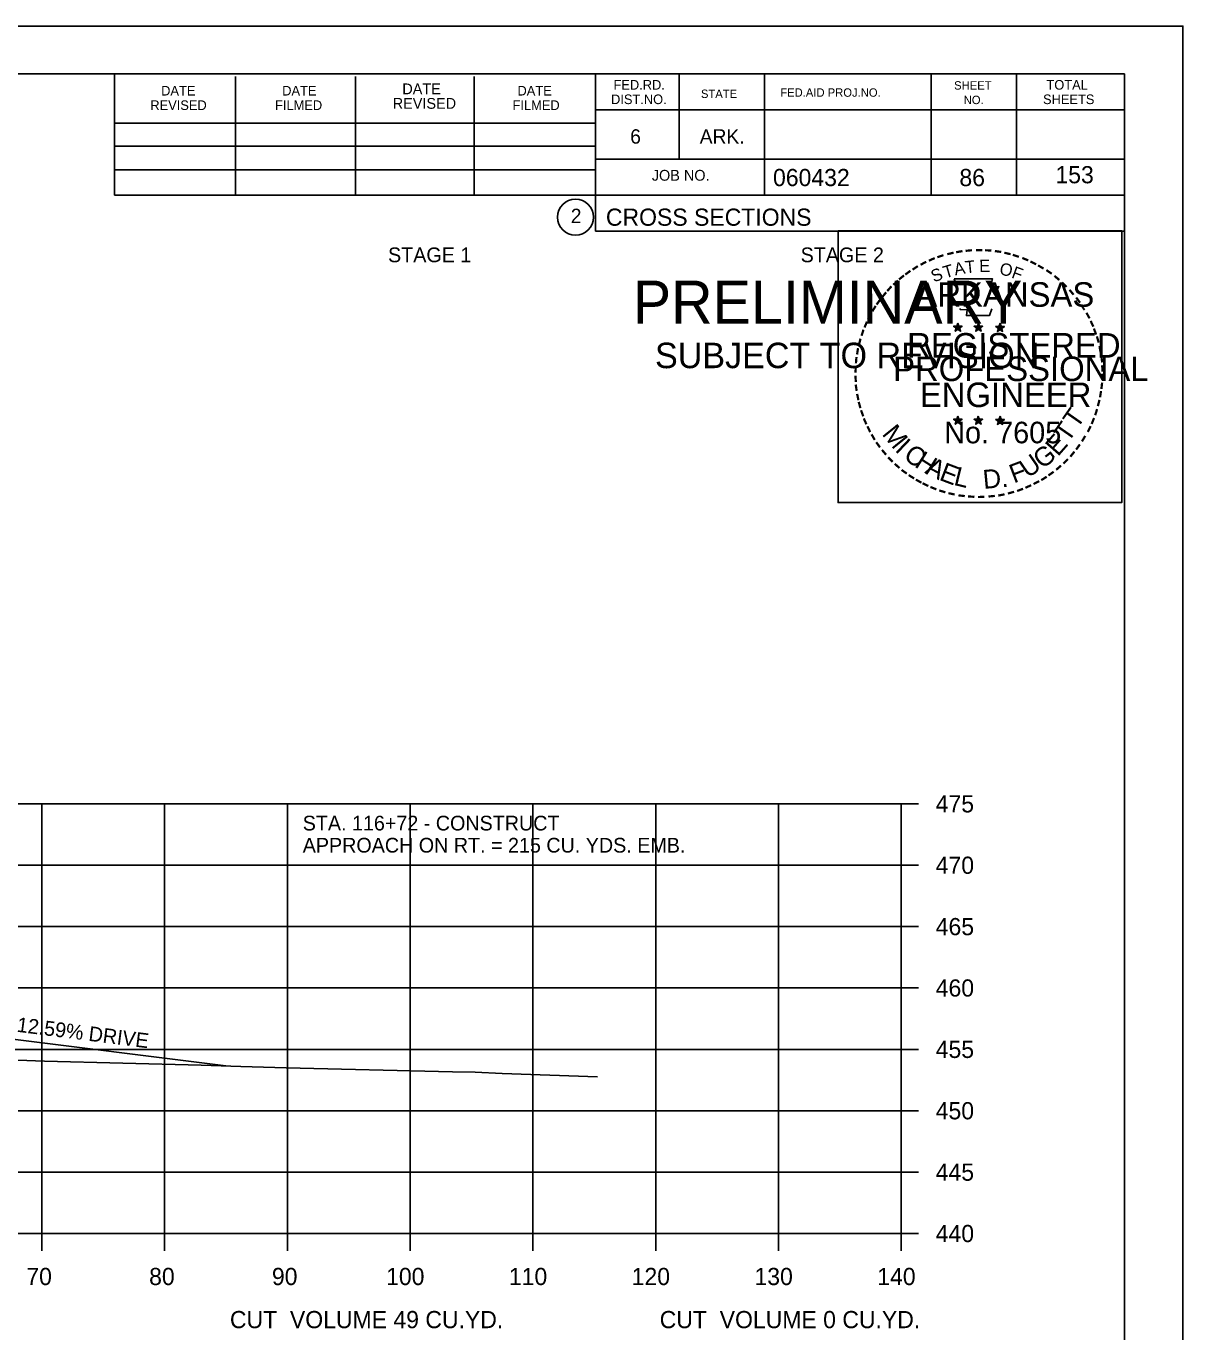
# Model space of a CAD drawing. Extents: x 1538688 to 1540766, y 656250 to 671912.
# Drawn here: x 1538926.9 to 1539021.1, y 658791.6 to 658898 of the extents above; entities that cross this region are included whole.
import ezdxf

# ---------------------------------------------------------------- set-up
doc = ezdxf.new("R2010")
doc.units = 0
for name, color, linetype in [('16', 7, 'Continuous'), ('18', 7, 'Continuous'), ('22', 7, 'Continuous'), ('26', 7, 'Continuous'), ('7', 7, 'Continuous'), ('8', 7, 'Continuous'), ('9', 7, 'Continuous'), ('Borings', 7, 'Continuous'), ('Default', 7, 'Continuous'), ('Horizontal Alignment', 7, 'Continuous'), ('RipRap', 7, 'Continuous')]:
    doc.layers.add(name, color=color, linetype=linetype)

msp = doc.modelspace()

# ---------------------------------------------------------------- linework, layer by layer
at = {"layer": '16'}
msp.add_line((1538943.18, 658813.25), (1538913.18, 658817.03), dxfattribs=at)
at = {"layer": '18'}
msp.add_lwpolyline([(1538917.57, 658814.04), (1538928.4, 658813.64), (1538941.16, 658813.31), (1538944.39, 658813.21), (1538948.07, 658813.1), (1538961.64, 658812.78), (1538963.48, 658812.74), (1538965.67, 658812.63), (1538973.43, 658812.35)], dxfattribs=at)
at = {"layer": '22'}
for p, q in [((1538718.18, 658834.6), (1538998.18, 658834.6)), ((1538718.18, 658834.6), (1538998.18, 658834.6)), ((1538928.18, 658799.6), (1538928.18, 658834.6)), ((1538928.18, 658799.6), (1538928.18, 658834.6)), ((1538938.18, 658799.6), (1538938.18, 658834.6)), ((1538938.18, 658799.6), (1538938.18, 658834.6)), ((1538948.18, 658799.6), (1538948.18, 658834.6)), ((1538948.18, 658799.6), (1538948.18, 658834.6)), ((1538958.18, 658799.6), (1538958.18, 658834.6)), ((1538958.18, 658799.6), (1538958.18, 658834.6)), ((1538968.18, 658799.6), (1538968.18, 658834.6)), ((1538968.18, 658799.6), (1538968.18, 658834.6)), ((1538978.18, 658799.6), (1538978.18, 658834.6)), ((1538978.18, 658799.6), (1538978.18, 658834.6)), ((1538988.18, 658799.6), (1538988.18, 658834.6)), ((1538988.18, 658799.6), (1538988.18, 658834.6)), ((1538998.18, 658799.6), (1538998.18, 658834.6)), ((1538998.18, 658799.6), (1538998.18, 658834.6)), ((1538718.18, 658829.6), (1538998.18, 658829.6)), ((1538718.18, 658829.6), (1538998.18, 658829.6)), ((1538718.18, 658824.6), (1538998.18, 658824.6)), ((1538718.18, 658824.6), (1538998.18, 658824.6)), ((1538718.18, 658819.6), (1538998.18, 658819.6)), ((1538718.18, 658819.6), (1538998.18, 658819.6)), ((1538718.18, 658814.6), (1538998.18, 658814.6)), ((1538718.18, 658814.6), (1538998.18, 658814.6)), ((1538718.18, 658809.6), (1538998.18, 658809.6)), ((1538718.18, 658809.6), (1538998.18, 658809.6)), ((1538718.18, 658804.6), (1538998.18, 658804.6)), ((1538718.18, 658804.6), (1538998.18, 658804.6)), ((1538718.18, 658799.6), (1538998.18, 658799.6)), ((1538718.18, 658799.6), (1538998.18, 658799.6))]:
    msp.add_line(p, q, dxfattribs=at)
at = {"layer": '26'}
msp.add_line((1538687.78, 658897.95), (1539021.11, 658897.95), dxfattribs=at)
for points in [[(1538687.77, 658897.95), (1539021.11, 658897.95), (1539021.11, 658684.62), (1538687.77, 658684.62)], [(1538993.03, 658881.29), (1539016.13, 658881.29), (1539016.13, 658859.14), (1538993.03, 658859.14)]]:
    msp.add_lwpolyline(points, close=True, dxfattribs=at)
at = {"layer": '8'}
for p, q in [((1539002.44, 658873.5), (1539002.79, 658873.39)), ((1539002.44, 658873.5), (1539002.69, 658873.46)), ((1539002.44, 658873.5), (1539002.68, 658873.38)), ((1539002.57, 658873.1), (1539002.79, 658873.39)), ((1539002.57, 658873.1), (1539002.7, 658873.34)), ((1539002.57, 658873.1), (1539002.79, 658873.31)), ((1539002.79, 658873.76), (1539002.75, 658873.51)), ((1539002.79, 658873.39), (1539002.79, 658873.76)), ((1539002.79, 658873.76), (1539002.84, 658873.51)), ((1539003.13, 658873.5), (1539002.79, 658873.39)), ((1539003, 658873.1), (1539002.79, 658873.39)), ((1539003, 658873.1), (1539002.79, 658873.31)), ((1539003.13, 658873.5), (1539002.85, 658873.46)), ((1539003, 658873.1), (1539002.86, 658873.39)), ((1539003.13, 658873.5), (1539002.93, 658873.4)), ((1539004.11, 658873.5), (1539004.46, 658873.39)), ((1539004.11, 658873.5), (1539004.36, 658873.46)), ((1539004.11, 658873.5), (1539004.35, 658873.38)), ((1539004.24, 658873.1), (1539004.46, 658873.39)), ((1539004.24, 658873.1), (1539004.37, 658873.34)), ((1539004.24, 658873.1), (1539004.46, 658873.31)), ((1539004.46, 658873.76), (1539004.42, 658873.51)), ((1539004.46, 658873.39), (1539004.46, 658873.76)), ((1539004.46, 658873.76), (1539004.51, 658873.51)), ((1539004.8, 658873.5), (1539004.46, 658873.39)), ((1539004.67, 658873.1), (1539004.46, 658873.39)), ((1539004.67, 658873.1), (1539004.46, 658873.31)), ((1539004.8, 658873.5), (1539004.52, 658873.46)), ((1539004.67, 658873.1), (1539004.53, 658873.39)), ((1539004.8, 658873.5), (1539004.6, 658873.4)), ((1539005.87, 658873.49), (1539006.22, 658873.38)), ((1539005.87, 658873.49), (1539006.13, 658873.45)), ((1539005.87, 658873.49), (1539006.11, 658873.37)), ((1539006.01, 658873.08), (1539006.22, 658873.38)), ((1539006.01, 658873.08), (1539006.13, 658873.33)), ((1539006.01, 658873.08), (1539006.22, 658873.3)), ((1539006.22, 658873.75), (1539006.18, 658873.49)), ((1539006.22, 658873.38), (1539006.22, 658873.75)), ((1539006.22, 658873.75), (1539006.27, 658873.5)), ((1539006.57, 658873.49), (1539006.22, 658873.38)), ((1539006.43, 658873.08), (1539006.22, 658873.38)), ((1539006.43, 658873.08), (1539006.22, 658873.3)), ((1539006.57, 658873.49), (1539006.28, 658873.44)), ((1539006.43, 658873.08), (1539006.3, 658873.38)), ((1539006.57, 658873.49), (1539006.36, 658873.39)), ((1539002.43, 658865.93), (1539002.78, 658865.82)), ((1539002.43, 658865.93), (1539002.69, 658865.89)), ((1539002.43, 658865.93), (1539002.67, 658865.81)), ((1539002.57, 658865.52), (1539002.78, 658865.82)), ((1539002.57, 658865.52), (1539002.69, 658865.77)), ((1539002.57, 658865.52), (1539002.78, 658865.74)), ((1539002.78, 658866.19), (1539002.74, 658865.93)), ((1539002.78, 658865.82), (1539002.78, 658866.19)), ((1539002.78, 658866.19), (1539002.83, 658865.94)), ((1539003.13, 658865.93), (1539002.78, 658865.82)), ((1539003, 658865.52), (1539002.78, 658865.82)), ((1539003, 658865.52), (1539002.78, 658865.74)), ((1539003.13, 658865.93), (1539002.84, 658865.88)), ((1539003, 658865.52), (1539002.86, 658865.81)), ((1539003.13, 658865.93), (1539002.93, 658865.83)), ((1539004.1, 658865.93), (1539004.45, 658865.82)), ((1539004.1, 658865.93), (1539004.36, 658865.89)), ((1539004.1, 658865.93), (1539004.34, 658865.81)), ((1539004.24, 658865.52), (1539004.45, 658865.82)), ((1539004.24, 658865.52), (1539004.36, 658865.77)), ((1539004.24, 658865.52), (1539004.45, 658865.74)), ((1539004.45, 658866.19), (1539004.41, 658865.93)), ((1539004.45, 658865.82), (1539004.45, 658866.19)), ((1539004.45, 658866.19), (1539004.5, 658865.94)), ((1539004.8, 658865.93), (1539004.45, 658865.82)), ((1539004.67, 658865.52), (1539004.45, 658865.82)), ((1539004.67, 658865.52), (1539004.45, 658865.74)), ((1539004.8, 658865.93), (1539004.51, 658865.88)), ((1539004.67, 658865.52), (1539004.53, 658865.81)), ((1539004.8, 658865.93), (1539004.6, 658865.83)), ((1539005.87, 658865.92), (1539006.22, 658865.81)), ((1539005.87, 658865.92), (1539006.12, 658865.88)), ((1539005.87, 658865.92), (1539006.11, 658865.8)), ((1539006, 658865.51), (1539006.22, 658865.81)), ((1539006, 658865.51), (1539006.13, 658865.76)), ((1539006, 658865.51), (1539006.22, 658865.73)), ((1539006.22, 658866.18), (1539006.18, 658865.92)), ((1539006.22, 658865.81), (1539006.22, 658866.18)), ((1539006.22, 658866.18), (1539006.27, 658865.93)), ((1539006.57, 658865.92), (1539006.22, 658865.81)), ((1539006.43, 658865.51), (1539006.22, 658865.81)), ((1539006.57, 658865.92), (1539006.28, 658865.87)), ((1539006.43, 658865.51), (1539006.3, 658865.8)), ((1539006.57, 658865.92), (1539006.36, 658865.82)), ((1539006.43, 658865.51), (1539006.22, 658865.73))]:
    msp.add_line(p, q, dxfattribs=at)
for points in [[(1539002.48, 658877.38), (1539002.75, 658876.56)], [(1539005.99, 658876.46), (1539006.13, 658876.74), (1539005.45, 658876.72), (1539005.6, 658877.38), (1539002.48, 658877.38)], [(1539002.97, 658874.96), (1539002.97, 658874.87), (1539003.53, 658874.85), (1539003.48, 658874.38), (1539005.35, 658874.38), (1539005.55, 658874.92)], [(1539002.79, 658873.76), (1539003, 658873.1), (1539002.44, 658873.5), (1539003.13, 658873.5), (1539002.57, 658873.1), (1539002.79, 658873.76)], [(1539004.46, 658873.76), (1539004.67, 658873.1), (1539004.11, 658873.5), (1539004.8, 658873.5), (1539004.24, 658873.1), (1539004.46, 658873.76)], [(1539006.22, 658873.75), (1539006.43, 658873.08), (1539005.87, 658873.49), (1539006.57, 658873.49), (1539006.01, 658873.08), (1539006.22, 658873.75)], [(1539002.78, 658866.19), (1539003, 658865.52), (1539002.43, 658865.93), (1539003.13, 658865.93), (1539002.57, 658865.52), (1539002.78, 658866.19)], [(1539004.45, 658866.19), (1539004.67, 658865.52), (1539004.1, 658865.93), (1539004.8, 658865.93), (1539004.24, 658865.52), (1539004.45, 658866.19)], [(1539006.22, 658866.18), (1539006.43, 658865.51), (1539005.87, 658865.92), (1539006.57, 658865.92), (1539006, 658865.51), (1539006.22, 658866.18)]]:
    msp.add_lwpolyline(points, dxfattribs=at)
for centre, radius in [((1539002.79, 658873.39), 0.172), ((1539002.79, 658873.39), 0.145), ((1539002.79, 658873.39), 0.116), ((1539002.79, 658873.39), 0.0991), ((1539002.79, 658873.39), 0.0747), ((1539002.79, 658873.39), 0.0495), ((1539002.79, 658873.39), 0.0296), ((1539004.46, 658873.39), 0.172), ((1539004.46, 658873.39), 0.145), ((1539004.46, 658873.39), 0.116), ((1539004.46, 658873.39), 0.0991), ((1539004.46, 658873.39), 0.0747), ((1539004.46, 658873.39), 0.0495), ((1539004.46, 658873.39), 0.0296), ((1539006.22, 658873.38), 0.172), ((1539006.22, 658873.38), 0.145), ((1539006.22, 658873.38), 0.116), ((1539006.22, 658873.38), 0.0991), ((1539006.22, 658873.38), 0.0747), ((1539006.22, 658873.38), 0.0495), ((1539006.22, 658873.38), 0.0296), ((1539002.78, 658865.82), 0.172), ((1539002.78, 658865.82), 0.145), ((1539002.78, 658865.82), 0.116), ((1539002.78, 658865.82), 0.0991), ((1539002.78, 658865.82), 0.0747), ((1539002.78, 658865.82), 0.0495), ((1539002.78, 658865.82), 0.0296), ((1539004.45, 658865.82), 0.172), ((1539004.45, 658865.82), 0.145), ((1539004.45, 658865.82), 0.116), ((1539004.45, 658865.82), 0.0991), ((1539004.45, 658865.82), 0.0747), ((1539004.45, 658865.82), 0.0495), ((1539004.45, 658865.82), 0.0296), ((1539006.22, 658865.81), 0.172), ((1539006.22, 658865.81), 0.145), ((1539006.22, 658865.81), 0.116), ((1539006.22, 658865.81), 0.0991), ((1539006.22, 658865.81), 0.0747), ((1539006.22, 658865.81), 0.0495), ((1539006.22, 658865.81), 0.0296)]:
    msp.add_circle(centre, radius, dxfattribs=at)
at = {"layer": 'Borings'}
for p, q in [((1538998.18, 658799.6), (1538998.18, 658834.6)), ((1538999.58, 658834.6), (1538998.18, 658834.6)), ((1538999.58, 658829.6), (1538998.18, 658829.6)), ((1538999.58, 658824.6), (1538998.18, 658824.6)), ((1538999.58, 658819.6), (1538998.18, 658819.6)), ((1538999.58, 658814.6), (1538998.18, 658814.6)), ((1538999.58, 658809.6), (1538998.18, 658809.6)), ((1538999.58, 658804.6), (1538998.18, 658804.6)), ((1538718.18, 658799.6), (1538998.18, 658799.6)), ((1538928.18, 658798.2), (1538928.18, 658799.6)), ((1538938.18, 658798.2), (1538938.18, 658799.6)), ((1538948.18, 658798.2), (1538948.18, 658799.6)), ((1538958.18, 658798.2), (1538958.18, 658799.6)), ((1538968.18, 658798.2), (1538968.18, 658799.6)), ((1538978.18, 658798.2), (1538978.18, 658799.6)), ((1538988.18, 658798.2), (1538988.18, 658799.6)), ((1538998.18, 658798.2), (1538998.18, 658799.6)), ((1538999.58, 658799.6), (1538998.18, 658799.6))]:
    msp.add_line(p, q, dxfattribs=at)
at = {"layer": 'RipRap'}
for p, q in [((1538700.18, 658894.06), (1539016.36, 658894.06)), ((1538934.1, 658884.18), (1538934.1, 658894.06)), ((1538943.96, 658884.18), (1538943.96, 658893.86)), ((1538953.72, 658884.18), (1538953.72, 658893.86)), ((1538963.4, 658884.18), (1538963.4, 658893.86)), ((1538973.26, 658894.06), (1538973.26, 658881.26)), ((1538980.1, 658894.06), (1538980.1, 658887.12)), ((1538987.04, 658894.06), (1538987.04, 658884.18)), ((1539000.62, 658894.06), (1539000.62, 658884.18)), ((1539007.56, 658894.06), (1539007.56, 658884.18)), ((1539016.36, 658688.6), (1539016.36, 658894.06)), ((1539016.36, 658891.12), (1538973.26, 658891.12)), ((1539016.36, 658891.14), (1539016.36, 658891.14)), ((1538934.1, 658890.04), (1538973.26, 658890.04)), ((1538934.1, 658888.18), (1538973.26, 658888.18)), ((1539016.36, 658887.12), (1538973.26, 658887.12)), ((1538976.22, 658887.12), (1539016.36, 658887.12)), ((1538934.1, 658884.18), (1538934.1, 658886.24)), ((1538934.1, 658886.24), (1538973.26, 658886.24)), ((1539016.36, 658884.18), (1538934.1, 658884.18)), ((1538973.26, 658881.26), (1539016.36, 658881.26))]:
    msp.add_line(p, q, dxfattribs=at)
msp.add_circle((1538971.64, 658882.39), 1.47, dxfattribs=at)

# ---------------------------------------------------------------- texts
at = {"layer": '16'}
msp.add_text('12.59% DRIVE', height=1.2, rotation=352.8235, dxfattribs=at).set_placement((1538926.1, 658816.04))
at = {"layer": '7'}
for s, height, p in [('86', 1.4, (1539002.91, 658884.92)), ('153', 1.4, (1539010.73, 658885.15)), ('STA. 116+72 - CONSTRUCT', 1.2, (1538949.43, 658832.43)), ('APPROACH ON RT. = 215 CU. YDS. EMB.', 1.2, (1538949.43, 658830.63))]:
    msp.add_text(s, height=height, dxfattribs=at).set_placement(p)
at = {"layer": '8'}
for s, height, rotation, p in [('-', 1.6, 13.6301, (1539001.98, 658878.75)), ('-', 1.6, 10.2193, (1539002.66, 658878.91)), ('-', 1.6, 5.8968, (1539003.38, 658879.02)), ('-', 1.6, 0.1862, (1539004.16, 658879.09)), ('-', 1.6, 357.743, (1539004.88, 658879.08)), ('-', 1.6, 352.1617, (1539005.62, 658879.03)), ('-', 1.6, 347.2049, (1539006.34, 658878.91)), ('-', 1.6, 28.7918, (1538999.96, 658877.92)), ('-', 1.6, 24.3072, (1539000.59, 658878.24)), ('-', 1.6, 19.1761, (1539001.23, 658878.51)), ('T', 1, 16.4036, (1539001.75, 658877.39)), ('A', 1, 11.2132, (1539002.57, 658877.64)), ('T', 1, 6.0228, (1539003.42, 658877.81)), ('E', 1, 0.8323, (1539004.53, 658877.92)), ('O', 1, 350.4515, (1539006.13, 658877.71)), ('-', 1.6, 342.3362, (1539006.98, 658878.76)), ('-', 1.6, 337.8551, (1539007.71, 658878.53)), ('-', 1.6, 334.1211, (1539008.34, 658878.26)), ('-', 1.6, 329.6409, (1539008.92, 658877.98)), ('-', 1.6, 38.9507, (1538998.31, 658876.78)), ('-', 1.6, 36.2317, (1538998.79, 658877.16)), ('-', 1.6, 34.0636, (1538999.36, 658877.55)), ('S', 1, 21.594, (1539000.83, 658877.06)), ('F', 1, 340.0707, (1539007.09, 658877.48)), ('-', 1.6, 325.8627, (1539009.57, 658877.62)), ('-', 1.6, 320.5297, (1539010.18, 658877.19)), ('-', 1.6, 48.423, (1538997.43, 658875.89)), ('-', 1.6, 42.9622, (1538997.88, 658876.36)), ('ARKANSAS', 2, 360, (1538999.33, 658875.09)), ('-', 1.6, 315.5786, (1539010.77, 658876.7)), ('-', 1.6, 309.8797, (1539011.34, 658876.15)), ('-', 1.6, 54.2325, (1538996.61, 658874.83)), ('-', 1.6, 50.6142, (1538997.03, 658875.4)), ('-', 1.6, 306.6522, (1539011.87, 658875.55)), ('-', 1.6, 62.8713, (1538995.97, 658873.69)), ('-', 1.6, 58.0706, (1538996.29, 658874.31)), ('-', 1.4, 303.6753, (1539012.35, 658874.98)), ('-', 1.6, 299.6684, (1539012.67, 658874.38)), ('-', 1.6, 72.3945, (1538995.5, 658872.45)), ('-', 1.6, 67.7743, (1538995.72, 658873.08)), ('DWB', 0.01, 360, (1539002.77, 658873.39)), ('DWB', 0.01, 360, (1539004.44, 658873.39)), ('DWB', 0.01, 360, (1539006.21, 658873.38)), ('-', 1.6, 294.6628, (1539013, 658873.77)), ('-', 1.6, 290.5728, (1539013.25, 658873.19)), ('-', 1.6, 75.461, (1538995.3, 658871.74)), ('REGISTERED', 2, 360, (1538998.65, 658870.95)), ('-', 1.6, 285.1233, (1539013.49, 658872.61)), ('-', 1.6, 81.2013, (1538995.17, 658871.02)), ('PROFESSIONAL', 2, 360, (1538997.51, 658869.04)), ('-', 1.6, 280.5493, (1539013.69, 658871.87)), ('-', 1.6, 276.5962, (1539013.85, 658871.1)), ('-', 1.6, 89.0622, (1538995.07, 658869.63)), ('-', 1.6, 85.1863, (1538995.09, 658870.33)), ('-', 1.6, 274.3301, (1539013.91, 658870.38)), ('-', 1.6, 94.1959, (1538995.1, 658868.91)), ('ENGINEER', 2, 360, (1538999.69, 658866.92)), ('-', 1.6, 263.5172, (1539013.93, 658869.08)), ('-', 1.6, 269.9407, (1539013.94, 658869.74)), ('-', 1.6, 98.9479, (1538995.17, 658868.24)), ('-', 1.6, 101.7149, (1538995.31, 658867.51)), ('-', 1.6, 260.9953, (1539013.85, 658868.42)), ('-', 1.6, 105.4578, (1538995.47, 658866.91)), ('T', 1.54, 55.055, (1539012.5, 658865.09)), ('-', 1.6, 255.7626, (1539013.74, 658867.75)), ('-', 1.6, 109.0874, (1538995.69, 658866.28)), ('-', 1.6, 114.0643, (1538995.94, 658865.68)), ('No. 7605', 1.757, 360, (1539001.67, 658863.97)), ('DWB', 0.01, 360, (1539002.77, 658865.82)), ('DWB', 0.01, 360, (1539004.44, 658865.81)), ('DWB', 0.01, 360, (1539006.2, 658865.81)), ('T', 1.54, 55.055, (1539011.77, 658863.97)), ('-', 1.6, 247.8887, (1539013.34, 658866.35)), ('-', 1.6, 252.8681, (1539013.56, 658867.03)), ('-', 1.6, 115.7289, (1538996.24, 658865.07)), ('-', 1.6, 120.4471, (1538996.6, 658864.48)), ('M', 1.54, 308.9175, (1538996.55, 658864.71)), ('E', 1.54, 48.7313, (1539010.93, 658862.84)), ('-', 1.6, 244.6197, (1539013.08, 658865.72)), ('-', 1.6, 125.8934, (1538997, 658863.92)), ('I', 1.54, 316.4636, (1538997.6, 658863.39)), ('C', 1.54, 324.0197, (1538998.27, 658862.77)), ('G', 1.54, 38.2173, (1539009.67, 658861.82)), ('-', 1.6, 233.8452, (1539012.28, 658864.32)), ('-', 1.6, 239.0712, (1539012.68, 658864.97)), ('-', 1.6, 130.7181, (1538997.47, 658863.37)), ('-', 1.6, 134.2238, (1538997.98, 658862.82)), ('H', 1.54, 327.5342, (1538999.18, 658862.11)), ('A', 1.54, 332.5513, (1539000.03, 658861.58)), ('F', 1.54, 20.8202, (1539007.34, 658860.69)), ('U', 1.54, 34.4052, (1539008.47, 658861.09)), ('-', 1.6, 225.7653, (1539011.37, 658863.19)), ('-', 1.6, 231.2538, (1539011.85, 658863.75)), ('-', 1.6, 138.9338, (1538998.51, 658862.36)), ('-', 1.6, 144.6463, (1538999.06, 658861.95)), ('E', 1.54, 339.2068, (1539001.19, 658861.01)), ('L', 1.54, 346.2929, (1539002.38, 658860.59)), ('D.', 1.54, 5.2602, (1539004.89, 658860.25)), ('-', 1.6, 215.7363, (1539010.3, 658862.21)), ('-', 1.6, 221.0851, (1539010.85, 658862.68)), ('-', 1.6, 148.0898, (1538999.63, 658861.58)), ('-', 1.6, 151.5704, (1539000.2, 658861.26)), ('-', 1.6, 154.6002, (1539000.73, 658861.01)), ('-', 1.6, 158.5612, (1539001.35, 658860.76)), ('-', 1.6, 204.2516, (1539008.59, 658861.16)), ('-', 1.6, 207.3568, (1539009.21, 658861.48)), ('-', 1.6, 212.2491, (1539009.77, 658861.82)), ('-', 1.6, 162.7983, (1539002.04, 658860.54)), ('-', 1.6, 167.5555, (1539002.75, 658860.38)), ('-', 1.6, 173.1155, (1539003.52, 658860.27)), ('-', 1.6, 176.5183, (1539004.27, 658860.22)), ('-', 1.6, 181.5918, (1539005.02, 658860.23)), ('-', 1.6, 185.8167, (1539005.83, 658860.31)), ('-', 1.6, 191.2858, (1539006.56, 658860.44)), ('-', 1.6, 195.4743, (1539007.29, 658860.64)), ('-', 1.6, 200.7184, (1539007.97, 658860.88))]:
    msp.add_text(s, height=height, rotation=rotation, dxfattribs=at).set_placement(p)
at = {"layer": '9'}
for s, height, p in [('PRELIMINARY', 3.5, (1538976.31, 658873.72)), ('DWB', 0.01, (1538977.06, 658875.57)), ('SUBJECT TO REVISION', 2.0751, (1538978.12, 658870.09))]:
    msp.add_text(s, height=height, rotation=360, dxfattribs=at).set_placement(p)
at = {"layer": 'Default'}
for s, p in [('STAGE 1', (1538956.38, 658878.72)), ('STAGE 2', (1538989.98, 658878.72))]:
    msp.add_text(s, height=1.2, dxfattribs=at).set_placement(p)
at = {"layer": 'Horizontal Alignment'}
for s, p in [('475', (1539000.98, 658833.9)), ('470', (1539000.98, 658828.9)), ('465', (1539000.98, 658823.9)), ('460', (1539000.98, 658818.9)), ('455', (1539000.98, 658813.9)), ('450', (1539000.98, 658808.9)), ('445', (1539000.98, 658803.9)), ('440', (1539000.98, 658798.9)), ('70', (1538926.92, 658795.4)), ('80', (1538936.92, 658795.4)), ('90', (1538946.92, 658795.4)), ('100', (1538956.22, 658795.4)), ('110', (1538966.22, 658795.4)), ('120', (1538976.22, 658795.4)), ('130', (1538986.22, 658795.4)), ('140', (1538996.22, 658795.4)), ('CUT  VOLUME 49 CU.YD.', (1538943.5, 658791.89)), ('CUT  VOLUME 0 CU.YD.', (1538978.5, 658791.89))]:
    msp.add_text(s, height=1.4, dxfattribs=at).set_placement(p)
at = {"layer": 'RipRap'}
for s, height, p in [('FED.RD.', 0.782, (1538974.74, 658892.78)), ('SHEET', 0.684, (1539002.48, 658892.78)), ('TOTAL', 0.782, (1539010, 658892.78)), ('DATE', 0.782, (1538937.9, 658892.3)), ('DATE', 0.782, (1538947.76, 658892.3)), ('DATE', 0.879, (1538957.54, 658892.4)), ('DATE', 0.782, (1538966.92, 658892.3)), ('DIST.NO.', 0.782, (1538974.54, 658891.6)), ('STATE', 0.684, (1538981.86, 658892.1)), ('FED.AID PROJ.NO.', 0.684, (1538988.32, 658892.2)), ('SHEETS', 0.782, (1539009.72, 658891.6)), ('REVISED', 0.782, (1538937.02, 658891.12)), ('FILMED', 0.782, (1538947.18, 658891.12)), ('REVISED', 0.879, (1538956.76, 658891.22)), ('FILMED', 0.782, (1538966.52, 658891.12)), ('NO.', 0.684, (1539003.26, 658891.6)), ('6', 1.17, (1538976.1, 658888.38)), ('ARK.', 1.172, (1538981.76, 658888.38)), ('JOB NO.', 0.879, (1538977.86, 658885.36)), ('060432', 1.4, (1538987.73, 658884.92)), ('2', 1.17, (1538971.26, 658881.91)), ('CROSS SECTIONS', 1.4, (1538974.12, 658881.69))]:
    msp.add_text(s, height=height, rotation=360, dxfattribs=at).set_placement(p)

doc.saveas('drawing.dxf')
